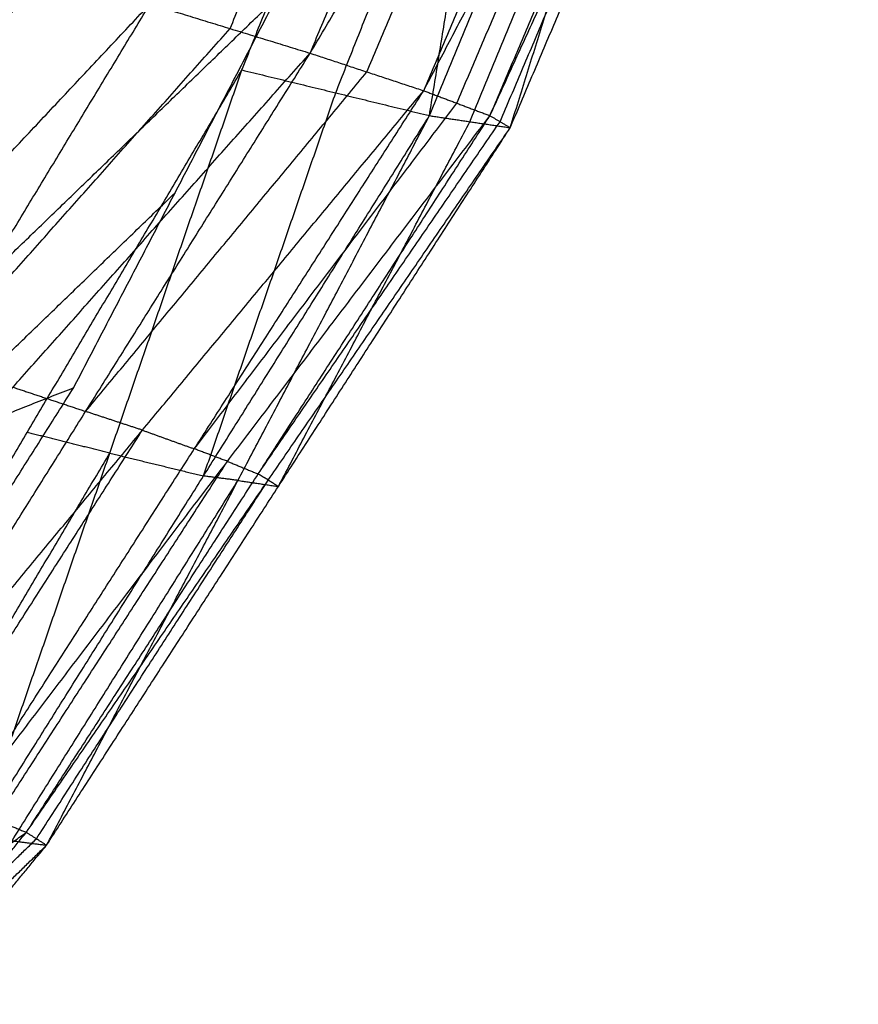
# Model space of a CAD drawing. Header units: millimetres. Extents: x -106 to 110, y -96 to 120.
# Tile 709 of 1020: x 105.67 to 107.66, y -14.01 to -11.67. Entities that reach past the tile are written whole.
import ezdxf

# ---------------------------------------------------------------- set-up
doc = ezdxf.new("R2010")
doc.units = ezdxf.units.MM
doc.header["$MEASUREMENT"] = 0
doc.layers.add('Default', color=7, linetype='Continuous', true_color=0x000000)

msp = doc.modelspace()

# ---------------------------------------------------------------- linework, layer by layer
at = {"layer": 'Default'}
for points in [[(106.1991, -11.7938, 10.6996), (106.5879, -10.813, 10.4612), (106.9767, -9.8321, 10.2229)], [(106.6438, -11.9022, 11.0864), (106.8102, -10.8672, 10.6547), (106.9767, -9.8321, 10.2229)], [(106.3608, -11.754, 12.8419), (106.7576, -10.807, 12.7386), (107.1544, -9.8601, 12.6354)], [(106.3608, -11.754, 12.8419), (106.9015, -10.8419, 12.507), (107.4421, -9.9298, 12.1722)], [(106.6302, -11.843, 12.4446), (107.0361, -10.8864, 12.3084), (107.4421, -9.9298, 12.1722)], [(106.6438, -11.9022, 11.0864), (107.0492, -10.9228, 10.8609), (107.4546, -9.9434, 10.6355)], [(106.8354, -11.9308, 11.6764), (107.145, -10.9371, 11.1559), (107.4546, -9.9434, 10.6355)], [(106.6302, -11.843, 12.4446), (107.1201, -10.9077, 12.0794), (107.6099, -9.9723, 11.7142)], [(106.7873, -11.9023, 12.047), (107.1986, -10.9373, 11.8806), (107.6099, -9.9723, 11.7142)], [(106.7873, -11.9023, 12.047), (107.2242, -10.9448, 11.6696), (107.661, -9.9874, 11.2922)], [(106.8354, -11.9308, 11.6764), (107.2482, -10.9591, 11.4843), (107.661, -9.9874, 11.2922)], [(104.9952, -12.8653, 10.7844), (105.5265, -11.637, 10.3372), (106.0578, -10.4088, 9.89)], [(106.1709, -11.6956, 13.025), (106.3693, -11.2222, 12.9734), (106.5677, -10.7487, 12.9217)], [(106.4955, -11.7985, 12.6433), (106.6985, -11.3202, 12.5751), (106.9015, -10.8419, 12.507)], [(106.4215, -11.848, 10.893), (106.6159, -11.3576, 10.7738), (106.8102, -10.8672, 10.6547)], [(106.7088, -11.8727, 12.2458), (106.9144, -11.3902, 12.1626), (107.1201, -10.9077, 12.0794)], [(106.7396, -11.9165, 11.3814), (106.9423, -11.4268, 11.2687), (107.145, -10.9371, 11.1559)], [(106.8114, -11.9165, 11.8617), (107.0178, -11.4307, 11.7657), (107.2242, -10.9448, 11.6696)], [(105.0047, -12.3486, 13.5746), (105.3716, -11.9578, 13.4672), (105.7386, -11.5669, 13.3597)], [(104.9952, -12.8653, 10.7844), (105.638, -12.2443, 10.7129), (106.2808, -11.6233, 10.6414)], [(105.8, -12.5474, 11.0033), (106.0404, -12.0853, 10.8224), (106.2808, -11.6233, 10.6414)], [(104.5132, -13.2009, 13.6378), (105.2471, -12.4191, 13.423), (105.981, -11.6373, 13.2081)], [(104.9513, -13.3388, 13.4427), (105.4662, -12.4881, 13.3254), (105.981, -11.6373, 13.2081)], [(105.981, -11.6373, 13.2081), (106.1709, -11.6956, 13.025), (106.3608, -11.754, 12.8419)], [(105.4662, -12.4881, 13.3254), (105.8185, -12.0919, 13.1752), (106.1709, -11.6956, 13.025)], [(104.9513, -13.3388, 13.4427), (105.6561, -12.5464, 13.1423), (106.3608, -11.754, 12.8419)], [(105.296, -13.4538, 13.1916), (105.8284, -12.6039, 13.0168), (106.3608, -11.754, 12.8419)], [(106.3608, -11.754, 12.8419), (106.4955, -11.7985, 12.6433), (106.6302, -11.843, 12.4446)], [(105.18, -13.5136, 11.5255), (105.6896, -12.6537, 11.1125), (106.1991, -11.7938, 10.6996)], [(105.572, -13.6118, 11.8633), (105.8856, -12.7028, 11.2814), (106.1991, -11.7938, 10.6996)], [(106.1991, -11.7938, 10.6996), (106.4215, -11.848, 10.893), (106.6438, -11.9022, 11.0864)], [(105.8284, -12.6039, 13.0168), (106.162, -12.2012, 12.83), (106.4955, -11.7985, 12.6433)], [(105.296, -13.4538, 13.1916), (105.9631, -12.6484, 12.8181), (106.6302, -11.843, 12.4446)], [(105.5421, -13.5424, 12.9081), (106.0861, -12.6927, 12.6764), (106.6302, -11.843, 12.4446)], [(106.1079, -12.757, 11.4749), (106.2647, -12.3025, 11.1839), (106.4215, -11.848, 10.893)], [(106.6302, -11.843, 12.4446), (106.7088, -11.8727, 12.2458), (106.7873, -11.9023, 12.047)], [(106.0861, -12.6927, 12.6764), (106.3974, -12.2827, 12.4611), (106.7088, -11.8727, 12.2458)], [(105.5421, -13.5424, 12.9081), (106.1647, -12.7223, 12.4776), (106.7873, -11.9023, 12.047)], [(105.572, -13.6118, 11.8633), (106.1079, -12.757, 11.4749), (106.6438, -11.9022, 11.0864)], [(105.6878, -13.6024, 12.6154), (106.2376, -12.7523, 12.3312), (106.7873, -11.9023, 12.047)], [(105.7356, -13.633, 12.3343), (106.1897, -12.7676, 11.7104), (106.6438, -11.9022, 11.0864)], [(106.6438, -11.9022, 11.0864), (106.7396, -11.9165, 11.3814), (106.8354, -11.9308, 11.6764)], [(106.7873, -11.9023, 12.047), (106.8114, -11.9165, 11.8617), (106.8354, -11.9308, 11.6764)], [(105.6878, -13.6024, 12.6154), (106.2616, -12.7666, 12.1459), (106.8354, -11.9308, 11.6764)], [(105.7356, -13.633, 12.3343), (106.2855, -12.7819, 12.0053), (106.8354, -11.9308, 11.6764)], [(106.2376, -12.7523, 12.3312), (106.5245, -12.3344, 12.0965), (106.8114, -11.9165, 11.8617)], [(106.2855, -12.7819, 12.0053), (106.5126, -12.3492, 11.6934), (106.7396, -11.9165, 11.3814)], [(105.3976, -12.7063, 10.8939), (105.719, -12.3958, 10.8581), (106.0404, -12.0853, 10.8224)], [(104.9952, -12.8653, 10.7844), (105.3976, -12.7063, 10.8939), (105.8, -12.5474, 11.0033)], [(105.2648, -13.3936, 11.451), (105.5324, -12.9705, 11.2272), (105.8, -12.5474, 11.0033)], [(105.6561, -12.5464, 13.1423), (105.7422, -12.5751, 13.0795), (105.8284, -12.6039, 13.0168)], [(105.9631, -12.6484, 12.8181), (105.8958, -12.6262, 12.9174), (105.8284, -12.6039, 13.0168)], [(105.419, -13.4981, 13.0499), (105.6911, -13.0733, 12.934), (105.9631, -12.6484, 12.8181)], [(105.8856, -12.7028, 11.2814), (105.7876, -12.6783, 11.197), (105.6896, -12.6537, 11.1125)], [(105.9631, -12.6484, 12.8181), (106.0246, -12.6706, 12.7472), (106.0861, -12.6927, 12.6764)], [(105.376, -13.5627, 11.6944), (105.6308, -13.1328, 11.4879), (105.8856, -12.7028, 11.2814)], [(105.8856, -12.7028, 11.2814), (105.9967, -12.7299, 11.3781), (106.1079, -12.757, 11.4749)], [(106.1647, -12.7223, 12.4776), (106.1254, -12.7075, 12.577), (106.0861, -12.6927, 12.6764)], [(105.6149, -13.5724, 12.7618), (105.8898, -13.1474, 12.6197), (106.1647, -12.7223, 12.4776)], [(106.1647, -12.7223, 12.4776), (106.2011, -12.7373, 12.4044), (106.2376, -12.7523, 12.3312)], [(106.2616, -12.7666, 12.1459), (106.2496, -12.7595, 12.2386), (106.2376, -12.7523, 12.3312)], [(105.6538, -13.6224, 12.0988), (105.9217, -13.195, 11.9046), (106.1897, -12.7676, 11.7104)], [(105.7117, -13.6177, 12.4748), (105.9867, -13.1922, 12.3104), (106.2616, -12.7666, 12.1459)], [(106.1897, -12.7676, 11.7104), (106.1488, -12.7623, 11.5926), (106.1079, -12.757, 11.4749)], [(106.1897, -12.7676, 11.7104), (106.2376, -12.7748, 11.8578), (106.2855, -12.7819, 12.0053)], [(106.2616, -12.7666, 12.1459), (106.2736, -12.7743, 12.0756), (106.2855, -12.7819, 12.0053)], [(105.5421, -13.5424, 12.9081), (105.6149, -13.5724, 12.7618), (105.6878, -13.6024, 12.6154)], [(105.234, -13.9256, 13.0544), (105.4609, -13.764, 12.8349), (105.6878, -13.6024, 12.6154)], [(105.3766, -13.9821, 12.7943), (105.5322, -13.7923, 12.7049), (105.6878, -13.6024, 12.6154)], [(105.5322, -13.7923, 12.7049), (105.622, -13.705, 12.5899), (105.7117, -13.6177, 12.4748)], [(105.572, -13.6118, 11.8633), (105.6538, -13.6224, 12.0988), (105.7356, -13.633, 12.3343)], [(105.6878, -13.6024, 12.6154), (105.7117, -13.6177, 12.4748), (105.7356, -13.633, 12.3343)], [(105.3766, -13.9821, 12.7943), (105.5561, -13.8076, 12.5643), (105.7356, -13.633, 12.3343)], [(105.4246, -14.0104, 12.541), (105.5801, -13.8217, 12.4376), (105.7356, -13.633, 12.3343)]]:
    msp.add_open_spline(points, degree=2, dxfattribs=at)

doc.saveas('drawing.dxf')
